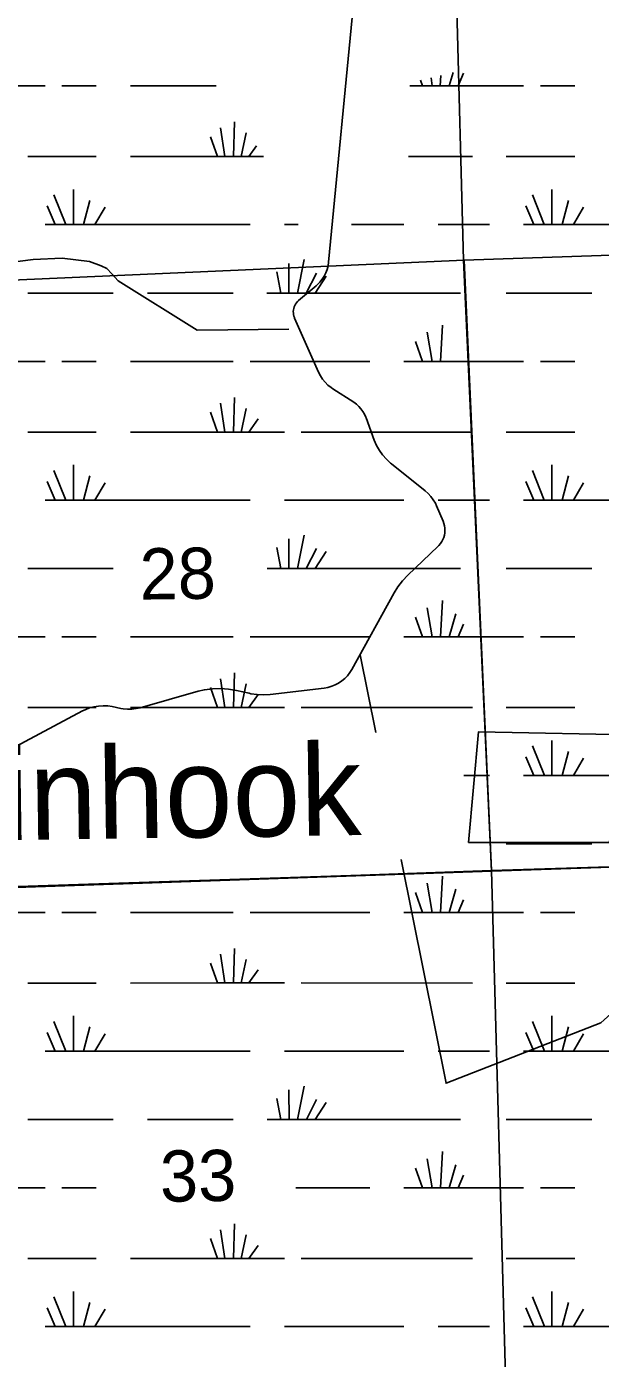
# Model space of a CAD drawing. Extents: x 2480962 to 2688785, y 277103 to 599240.
# Drawn here: x 2591178 to 2596215, y 562676 to 574374 of the extents above; entities that cross this region are included whole.
import ezdxf

# ---------------------------------------------------------------- set-up
doc = ezdxf.new("R2010")
doc.units = 0
for name, color, linetype in [('Level 31', 7, 'Continuous'), ('Level 45', 7, 'Continuous'), ('National Forest', 7, 'Continuous'), ('Section Lines', 7, 'Continuous'), ('Section Numbers', 7, 'Continuous'), ('Swamps', 7, 'Continuous'), ('Uninventoried Roads and Features', 7, 'Continuous')]:
    doc.layers.add(name, color=color, linetype=linetype)

msp = doc.modelspace()

# ---------------------------------------------------------------- linework, layer by layer
at = {"layer": 'Level 31'}
msp.add_lwpolyline([(2595056.456, 567207.382), (2596292.292, 567207.382), (2596615.964, 568149.63), (2595144.73, 568179.075)], close=True, dxfattribs=at)
at = {"layer": 'National Forest'}
msp.add_lwpolyline([(2599782.725, 567107.64), (2589948.507, 566782.869), (2589851.78, 569406.908), (2587111.988, 569404.867)], dxfattribs=at)
at = {"layer": 'Section Lines'}
for p, q in [((2594871.673, 577627.185), (2595014.211, 572321.829)), ((2600241.22, 572497.432), (2595020.252, 572322.097)), ((2589761.914, 572088.582), (2595020.252, 572322.097)), ((2595014.211, 572321.829), (2595259.005, 566956.094)), ((2595258.892, 566960.124), (2595020.252, 572322.097)), ((2600486.435, 567124.295), (2595258.892, 566960.124)), ((2584642.837, 566585.683), (2595258.892, 566960.124)), ((2595258.892, 566960.124), (2595406.317, 561685.114))]:
    msp.add_line(p, q, dxfattribs=at)
at = {"layer": 'Swamps'}
for p, q in [((2600486.435, 567124.295), (2595259.007, 566956.007)), ((2589962.831, 566773.325), (2595260.994, 566956.163))]:
    msp.add_line(p, q, dxfattribs=at)
for points in [[(2594728.443, 573923.152), (2594739.445, 573852.651)], [(2594813.692, 573945.466), (2594809.945, 573852.652)], [(2594921.442, 573971.406), (2594887.945, 573852.653)], [(2595014.192, 573963.969), (2594965.945, 573852.655)], [(2590764.444, 573852.648), (2591339.944, 573852.657)], [(2591488.194, 573852.659), (2591788.944, 573852.664)], [(2592089.445, 573852.669), (2592842.945, 573852.62)], [(2594542.695, 573852.648), (2594654.195, 573852.65)], [(2594635.693, 573904.587), (2594654.195, 573852.65)], [(2594654.195, 573852.65), (2594739.445, 573852.651)], [(2594739.445, 573852.651), (2594809.945, 573852.652)], [(2594809.945, 573852.652), (2594887.945, 573852.653)], [(2594887.945, 573852.653), (2594965.945, 573852.655)], [(2594965.945, 573852.655), (2595541.195, 573852.664)], [(2595689.695, 573852.667), (2595990.195, 573852.672)], [(2592879.953, 573485.239), (2592917.209, 573232.861)], [(2593002.452, 573537.179), (2592995.209, 573232.799)], [(2593106.454, 573440.679), (2593061.959, 573232.8)], [(2592790.955, 573407.299), (2592854.209, 573232.86)], [(2593195.457, 573325.617), (2593128.709, 573232.801)], [(2591187.709, 573232.832), (2591788.959, 573232.842)], [(2592089.459, 573232.847), (2592854.209, 573232.86)], [(2592854.209, 573232.86), (2592917.209, 573232.861)], [(2592917.209, 573232.861), (2592995.209, 573232.799)], [(2592995.209, 573232.799), (2593061.959, 573232.8)], [(2593061.959, 573232.8), (2593128.709, 573232.801)], [(2593128.709, 573232.801), (2593258.709, 573232.803)], [(2594531.71, 573232.824), (2595091.96, 573232.833)], [(2595388.96, 573232.838), (2595990.21, 573232.848)], [(2591417.717, 572895.081), (2591521.724, 572635.265)], [(2591588.466, 572943.334), (2591588.474, 572635.266)], [(2595619.218, 572895.086), (2595722.974, 572635.272)], [(2595789.717, 572943.34), (2595789.724, 572635.273)], [(2591358.47, 572798.578), (2591428.974, 572635.263)], [(2591733.219, 572846.835), (2591677.474, 572635.268)], [(2591866.97, 572787.461), (2591777.724, 572635.269)], [(2595559.72, 572798.584), (2595630.224, 572635.27)], [(2595934.469, 572846.841), (2595878.974, 572635.274)], [(2596068.22, 572787.467), (2595979.224, 572635.276)], [(2591339.724, 572635.262), (2591428.974, 572635.263)], [(2591428.974, 572635.263), (2591521.724, 572635.265)], [(2591521.724, 572635.265), (2591588.474, 572635.266)], [(2591588.474, 572635.266), (2591677.474, 572635.268)], [(2591677.474, 572635.268), (2591777.724, 572635.269)], [(2591777.724, 572635.269), (2593139.974, 572635.291)], [(2593440.474, 572635.296), (2593562.974, 572635.298)], [(2594030.724, 572635.306), (2594490.724, 572635.313)], [(2594791.474, 572635.256), (2595240.474, 572635.264)], [(2595541.224, 572635.269), (2595630.224, 572635.27)], [(2595630.224, 572635.27), (2595722.974, 572635.272)], [(2595722.974, 572635.272), (2595789.724, 572635.273)], [(2595789.724, 572635.273), (2595878.974, 572635.274)], [(2595878.974, 572635.274), (2595979.224, 572635.276)], [(2595979.224, 572635.276), (2597341.224, 572635.298)], [(2593481.232, 572293.854), (2593481.238, 572034.037)], [(2593614.981, 572327.232), (2593555.488, 572034.038)], [(2593373.734, 572219.601), (2593410.738, 572034.036)], [(2593722.484, 572208.482), (2593633.488, 572034.039)], [(2593807.985, 572182.483), (2593711.488, 572034.041)], [(2591187.738, 572034), (2591937.488, 572034.012)], [(2592237.988, 572034.017), (2592991.488, 572034.029)], [(2593288.238, 572034.034), (2593410.738, 572034.036)], [(2593410.738, 572034.036), (2593481.238, 572034.037)], [(2593481.238, 572034.037), (2593555.488, 572034.038)], [(2593555.488, 572034.038), (2593633.488, 572034.039)], [(2593633.488, 572034.039), (2593711.488, 572034.041)], [(2593711.488, 572034.041), (2594988.238, 572033.999)], [(2595388.988, 572034.006), (2596138.739, 572034.018)], [(2594694.997, 571688.864), (2594739.503, 571432.735)], [(2594828.495, 571751.929), (2594810.003, 571432.736)], [(2594590.999, 571607.173), (2594654.253, 571432.734)], [(2590764.502, 571432.733), (2591339.752, 571432.742)], [(2591488.252, 571432.745), (2591789.002, 571432.749)], [(2592089.502, 571432.754), (2592991.503, 571432.769)], [(2593140.003, 571432.771), (2594190.253, 571432.788)], [(2594490.753, 571432.793), (2594654.253, 571432.734)], [(2594654.253, 571432.734), (2594739.503, 571432.735)], [(2594739.503, 571432.735), (2594810.003, 571432.736)], [(2594810.003, 571432.736), (2594888.003, 571432.738)], [(2594888.003, 571432.738), (2594966.003, 571432.739)], [(2594966.003, 571432.739), (2595541.253, 571432.748)], [(2595689.753, 571432.751), (2595990.253, 571432.756)], [(2593002.51, 571117.264), (2592995.267, 570812.947)], [(2592791.013, 570987.383), (2592854.017, 570812.944)], [(2592880.011, 571065.324), (2592917.267, 570812.945)], [(2593106.512, 571020.764), (2593062.017, 570812.948)], [(2593210.515, 570928.014), (2593128.767, 570812.949)], [(2591187.767, 570812.918), (2591789.017, 570812.927)], [(2592089.517, 570812.932), (2592854.017, 570812.944)], [(2592854.017, 570812.944), (2592917.267, 570812.945)], [(2592917.267, 570812.945), (2592995.267, 570812.947)], [(2592995.267, 570812.947), (2593062.017, 570812.948)], [(2593062.017, 570812.948), (2593128.767, 570812.949)], [(2593128.767, 570812.949), (2593440.517, 570812.954)], [(2593589.017, 570812.956), (2595092.018, 570812.918)], [(2595389.018, 570812.922), (2595990.268, 570812.932)], [(2591588.524, 570523.481), (2591588.531, 570215.414)], [(2595789.775, 570523.424), (2595789.782, 570215.419)], [(2591417.775, 570475.228), (2591521.781, 570215.413)], [(2591733.276, 570426.982), (2591677.531, 570215.416)], [(2595619.026, 570475.233), (2595723.032, 570215.418)], [(2595934.527, 570426.925), (2595879.032, 570215.42)], [(2591358.527, 570378.725), (2591429.031, 570215.412)], [(2591866.778, 570367.546), (2591777.781, 570215.417)], [(2595559.778, 570378.731), (2595630.282, 570215.416)], [(2596068.279, 570367.551), (2595979.032, 570215.422)], [(2591339.781, 570215.41), (2591429.031, 570215.412)], [(2591429.031, 570215.412), (2591521.781, 570215.413)], [(2591521.781, 570215.413), (2591588.531, 570215.414)], [(2591588.531, 570215.414), (2591677.531, 570215.416)], [(2591677.531, 570215.416), (2591777.781, 570215.417)], [(2591777.781, 570215.417), (2593139.782, 570215.376)], [(2593440.532, 570215.381), (2594490.782, 570215.398)], [(2594791.532, 570215.403), (2595240.532, 570215.41)], [(2595541.282, 570215.415), (2595630.282, 570215.416)], [(2595630.282, 570215.416), (2595723.032, 570215.418)], [(2595723.032, 570215.418), (2595789.782, 570215.419)], [(2595789.782, 570215.419), (2595879.032, 570215.42)], [(2595879.032, 570215.42), (2595979.032, 570215.422)], [(2595979.032, 570215.422), (2597341.283, 570215.382)], [(2593481.29, 569873.939), (2593481.296, 569614.122)], [(2593615.039, 569907.317), (2593555.546, 569614.123)], [(2593373.792, 569799.686), (2593410.796, 569614.12)], [(2593722.542, 569788.566), (2593633.546, 569614.124)], [(2593808.043, 569762.567), (2593711.546, 569614.125)], [(2591187.796, 569614.148), (2591937.296, 569614.16)], [(2593288.296, 569614.118), (2593410.796, 569614.12)], [(2593410.796, 569614.12), (2593481.296, 569614.122)], [(2593481.296, 569614.122), (2593555.546, 569614.123)], [(2593555.546, 569614.123), (2593633.546, 569614.124)], [(2593633.546, 569614.124), (2593711.546, 569614.125)], [(2593711.546, 569614.125), (2594988.297, 569614.146)], [(2595389.047, 569614.152), (2596138.797, 569614.164)], [(2594695.055, 569268.948), (2594739.561, 569012.882)], [(2594828.553, 569332.076), (2594810.061, 569012.883)], [(2594591.057, 569187.32), (2594654.061, 569012.88)], [(2594947.306, 569217.013), (2594888.061, 569012.884)], [(2595014.058, 569124.201), (2594965.811, 569012.885)], [(2590764.56, 569012.881), (2591339.81, 569012.89)], [(2591488.31, 569012.893), (2591789.06, 569012.898)], [(2592089.56, 569012.902), (2592991.56, 569012.854)], [(2593139.81, 569012.856), (2594190.311, 569012.873)], [(2594490.811, 569012.878), (2594654.061, 569012.88)], [(2594654.061, 569012.88), (2594739.561, 569012.882)], [(2594739.561, 569012.882), (2594810.061, 569012.883)], [(2594810.061, 569012.883), (2594888.061, 569012.884)], [(2594888.061, 569012.884), (2594965.811, 569012.885)], [(2594965.811, 569012.885), (2595541.311, 569012.894)], [(2595689.561, 569012.897), (2595990.311, 569012.901)], [(2592880.069, 568645.471), (2592917.325, 568393.092)], [(2593002.568, 568697.412), (2592995.075, 568393.031)], [(2592791.071, 568567.531), (2592854.075, 568393.091)], [(2593106.57, 568600.912), (2593062.075, 568393.032)], [(2593210.323, 568508.099), (2593128.825, 568393.034)], [(2591187.825, 568393.065), (2591789.075, 568393.074)], [(2592089.575, 568393.079), (2592854.075, 568393.091)], [(2592854.075, 568393.091), (2592917.325, 568393.092)], [(2592917.325, 568393.092), (2592995.075, 568393.031)], [(2592995.075, 568393.031), (2593062.075, 568393.032)], [(2593062.075, 568393.032), (2593128.825, 568393.034)], [(2593128.825, 568393.034), (2593440.575, 568393.038)], [(2593589.075, 568393.041), (2595092.076, 568393.065)], [(2595389.076, 568393.069), (2595990.326, 568393.079)], [(2595789.833, 568103.571), (2595789.84, 567795.503)], [(2595559.836, 567958.815), (2595630.34, 567795.5)], [(2595619.084, 568055.317), (2595723.09, 567795.502)], [(2595934.585, 568007.071), (2595878.84, 567795.504)], [(2596068.337, 567947.698), (2595979.091, 567795.506)], [(2595017.06, 567795.49), (2595240.59, 567795.494)], [(2595541.09, 567795.499), (2595630.34, 567795.5)], [(2595630.34, 567795.5), (2595723.09, 567795.502)], [(2595723.09, 567795.502), (2595789.84, 567795.503)], [(2595789.84, 567795.503), (2595878.84, 567795.504)], [(2595878.84, 567795.504), (2595979.091, 567795.506)], [(2595979.091, 567795.506), (2597341.341, 567795.527)], [(2595389.105, 567194.236), (2596138.855, 567194.248)], [(2594828.611, 566912.161), (2594810.119, 566592.967)], [(2594695.113, 566849.094), (2594739.619, 566592.966)], [(2594947.364, 566797.097), (2594888.119, 566592.968)], [(2594591.115, 566767.404), (2594654.119, 566592.964)], [(2595014.116, 566704.347), (2594965.869, 566592.969)], [(2590764.618, 566592.966), (2591339.868, 566592.975)], [(2591488.368, 566592.978), (2591788.868, 566592.983)], [(2592089.618, 566592.987), (2592991.368, 566593.001)], [(2593139.868, 566593.004), (2594190.369, 566593.02)], [(2594490.869, 566593.025), (2594654.119, 566592.964)], [(2594654.119, 566592.964), (2594739.619, 566592.966)], [(2594739.619, 566592.966), (2594810.119, 566592.967)], [(2594810.119, 566592.967), (2594888.119, 566592.968)], [(2594888.119, 566592.968), (2594965.869, 566592.969)], [(2594965.869, 566592.969), (2595541.119, 566592.978)], [(2595689.619, 566592.981), (2595990.369, 566592.985)], [(2592880.127, 566225.556), (2592917.133, 565973.177)], [(2593002.626, 566277.496), (2592995.133, 565973.178)], [(2592791.129, 566147.616), (2592854.133, 565973.176)], [(2593106.628, 566180.996), (2593061.883, 565973.179)], [(2593210.381, 566088.246), (2593128.883, 565973.18)], [(2591187.633, 565973.15), (2591788.883, 565973.159)], [(2592089.633, 565973.164), (2592854.133, 565973.176)], [(2592854.133, 565973.176), (2592917.133, 565973.177)], [(2592917.133, 565973.177), (2592995.133, 565973.178)], [(2592995.133, 565973.178), (2593061.883, 565973.179)], [(2593061.883, 565973.179), (2593128.883, 565973.18)], [(2593128.883, 565973.18), (2593440.633, 565973.185)], [(2593589.133, 565973.187), (2595092.134, 565973.149)], [(2595389.134, 565973.153), (2595990.384, 565973.163)], [(2591417.891, 565635.461), (2591521.647, 565375.645)], [(2591588.64, 565683.714), (2591588.647, 565375.646)], [(2595619.142, 565635.463), (2595723.149, 565375.648)], [(2595789.891, 565683.655), (2595789.899, 565375.65)], [(2591358.393, 565538.958), (2591428.897, 565375.644)], [(2591733.392, 565587.215), (2591677.647, 565375.648)], [(2591866.893, 565527.778), (2591777.897, 565375.649)], [(2595559.895, 565538.961), (2595630.399, 565375.647)], [(2595934.644, 565587.155), (2595878.899, 565375.651)], [(2596068.145, 565527.781), (2595979.149, 565375.652)], [(2591339.897, 565375.642), (2591428.897, 565375.644)], [(2591428.897, 565375.644), (2591521.647, 565375.645)], [(2591521.647, 565375.645), (2591588.647, 565375.646)], [(2591588.647, 565375.646), (2591677.647, 565375.648)], [(2591677.647, 565375.648), (2591777.897, 565375.649)], [(2591777.897, 565375.649), (2593139.898, 565375.608)], [(2593440.648, 565375.613), (2594490.898, 565375.629)], [(2594791.398, 565375.634), (2595240.648, 565375.641)], [(2595541.149, 565375.646), (2595630.399, 565375.647)], [(2595630.399, 565375.647), (2595723.149, 565375.648)], [(2595723.149, 565375.648), (2595789.899, 565375.65)], [(2595789.899, 565375.65), (2595878.899, 565375.651)], [(2595878.899, 565375.651), (2595979.149, 565375.652)], [(2595979.149, 565375.652), (2597341.149, 565375.611)], [(2593481.406, 565034.17), (2593481.412, 564774.354)], [(2593614.905, 565067.548), (2593555.662, 564774.355)], [(2593373.658, 564959.917), (2593410.912, 564774.353)], [(2593722.658, 564948.797), (2593633.662, 564774.356)], [(2593807.909, 564922.798), (2593711.412, 564774.357)], [(2591187.661, 564774.38), (2591937.411, 564774.392)], [(2592238.162, 564774.396), (2592991.412, 564774.346)], [(2593288.412, 564774.351), (2593410.912, 564774.353)], [(2593410.912, 564774.353), (2593481.412, 564774.354)], [(2593481.412, 564774.354), (2593555.662, 564774.355)], [(2593555.662, 564774.355), (2593633.662, 564774.356)], [(2593633.662, 564774.356), (2593711.412, 564774.357)], [(2593711.412, 564774.357), (2594988.163, 564774.377)], [(2595389.163, 564774.383), (2596138.663, 564774.395)], [(2594828.669, 564492.307), (2594810.177, 564173.114)], [(2594591.173, 564347.551), (2594654.177, 564173.112)], [(2594694.921, 564429.179), (2594739.677, 564173.113)], [(2594947.422, 564377.245), (2594887.927, 564173.115)], [(2595014.175, 564284.431), (2594965.927, 564173.116)], [(2590764.675, 564173.114), (2591339.926, 564173.123)], [(2591488.426, 564173.125), (2591788.926, 564173.13)], [(2593540.224, 564173.094), (2594190.177, 564173.105)], [(2594490.927, 564173.109), (2594654.177, 564173.112)], [(2594654.177, 564173.112), (2594739.677, 564173.113)], [(2594739.677, 564173.113), (2594810.177, 564173.114)], [(2594810.177, 564173.114), (2594887.927, 564173.115)], [(2594887.927, 564173.115), (2594965.927, 564173.116)], [(2594965.927, 564173.116), (2595541.177, 564173.125)], [(2595689.678, 564173.128), (2595990.428, 564173.132)], [(2593002.684, 563857.643), (2592995.191, 563553.326)], [(2592880.185, 563805.703), (2592917.191, 563553.325)], [(2593106.436, 563761.143), (2593061.941, 563553.264)], [(2592791.187, 563727.763), (2592854.191, 563553.324)], [(2593210.439, 563668.331), (2593128.941, 563553.265)], [(2591187.69, 563553.298), (2591788.941, 563553.307)], [(2592089.691, 563553.312), (2592854.191, 563553.324)], [(2592854.191, 563553.324), (2592917.191, 563553.325)], [(2592917.191, 563553.325), (2592995.191, 563553.326)], [(2592995.191, 563553.326), (2593061.941, 563553.264)], [(2593061.941, 563553.264), (2593128.941, 563553.265)], [(2593128.941, 563553.265), (2593440.691, 563553.27)], [(2593588.941, 563553.272), (2595092.192, 563553.295)], [(2595389.192, 563553.299), (2595990.443, 563553.309)], [(2591588.697, 563263.799), (2591588.455, 562955.731)], [(2595789.949, 563263.801), (2595789.957, 562955.733)], [(2591417.948, 563215.546), (2591521.705, 562955.73)], [(2591733.2, 563167.3), (2591677.705, 562955.733)], [(2595619.201, 563215.547), (2595723.207, 562955.732)], [(2595934.702, 563167.301), (2595878.957, 562955.735)], [(2591358.451, 563119.044), (2591428.955, 562955.729)], [(2591866.951, 563107.926), (2591777.955, 562955.734)], [(2595559.703, 563119.045), (2595630.207, 562955.731)], [(2596068.203, 563107.927), (2595979.207, 562955.736)], [(2591339.955, 562955.728), (2591428.955, 562955.729)], [(2591428.955, 562955.729), (2591521.705, 562955.73)], [(2591521.705, 562955.73), (2591588.455, 562955.731)], [(2591588.455, 562955.731), (2591677.705, 562955.733)], [(2591677.705, 562955.733), (2591777.955, 562955.734)], [(2591777.955, 562955.734), (2593139.956, 562955.755)], [(2593440.706, 562955.76), (2594490.956, 562955.776)], [(2594791.456, 562955.718), (2595240.707, 562955.725)], [(2595541.207, 562955.73), (2595630.207, 562955.731)], [(2595630.207, 562955.731), (2595723.207, 562955.732)], [(2595723.207, 562955.732), (2595789.957, 562955.733)], [(2595789.957, 562955.733), (2595878.957, 562955.735)], [(2595878.957, 562955.735), (2595979.207, 562955.736)], [(2595979.207, 562955.736), (2597341.208, 562955.757)]]:
    msp.add_lwpolyline(points, dxfattribs=at)
at = {"layer": 'Uninventoried Roads and Features'}
for p, q in [((2594064.668, 574739.961), (2593829.188, 572306.237)), ((2593718.925, 572096.54), (2593565.915, 571967.904)), ((2593530.445, 571814.581), (2593740.837, 571339.691)), ((2593867.362, 571191.702), (2594049.227, 571074.338)), ((2594158.334, 570938.05), (2594230.562, 570741.677)), ((2594380.622, 570533.443), (2594676.617, 570296.821)), ((2594777.12, 570164.393), (2594834.41, 570029.626)), ((2594788.933, 569808.654), (2594525.425, 569556.744)), ((2594405.091, 569400.596), (2594033.11, 568728.132)), ((2592683.182, 568535.249), (2592175.739, 568391.696)), ((2593130.437, 568517.668), (2593019.349, 568543.371)), ((2593788.754, 568563.831), (2593315.636, 568507.563)), ((2591668.008, 568362.844), (2591039.854, 568027.392)), ((2592003.605, 568385.489), (2591930.001, 568400.686))]:
    msp.add_line(p, q, dxfattribs=at)
for points in [[(2586907.291, 573605.536), (2587729.728, 573762.212), (2587807.101, 573754.923), (2588590.969, 573297.715), (2588724.945, 573268.97), (2588830.914, 573272.222), (2589546.623, 573327.049), (2589637.361, 573324.036), (2589718.176, 573268.533), (2589779.3, 573225.954), (2590556.098, 572380.034), (2590635.351, 572312.885), (2590766.125, 572324.631), (2590842.784, 572278.663), (2591234.622, 572329.347), (2591488.888, 572339.085), (2591730.88, 572309.79), (2591832.344, 572272.315), (2591881.301, 572248.691), (2591927.072, 572203.708), (2591981.095, 572141.584), (2592675.547, 571706.757), (2593481.341, 571717.962)], [(2593829.188, 572306.237), (2593824.324, 572273.797), (2593816.096, 572242.043), (2593804.595, 572211.322), (2593789.945, 572181.973), (2593772.307, 572154.316), (2593751.875, 572128.654), (2593728.873, 572105.268), (2593718.925, 572096.54)], [(2593565.915, 571967.904), (2593555.896, 571958.544), (2593546.91, 571948.188), (2593539.057, 571936.949), (2593532.421, 571924.951), (2593527.076, 571912.326), (2593523.079, 571899.21), (2593520.476, 571885.749), (2593519.294, 571872.089), (2593519.546, 571858.381), (2593521.23, 571844.773), (2593524.326, 571831.417), (2593528.802, 571818.457), (2593530.445, 571814.581)], [(2593740.837, 571339.691), (2593756.939, 571307.945), (2593776.27, 571278.056), (2593798.62, 571250.352), (2593823.744, 571225.136), (2593851.365, 571202.685), (2593867.362, 571191.702)], [(2594049.227, 571074.338), (2594072.59, 571057.466), (2594094.061, 571038.245), (2594113.405, 571016.885), (2594130.41, 570993.62), (2594144.891, 570968.704), (2594156.687, 570942.412), (2594158.334, 570938.05)], [(2594230.562, 570741.677), (2594250.256, 570695.715), (2594274.647, 570652.063), (2594303.467, 570611.199), (2594336.4, 570573.572), (2594373.086, 570539.594), (2594380.622, 570533.443)], [(2594676.617, 570296.821), (2594703.188, 570273.198), (2594727.144, 570246.926), (2594748.223, 570218.295), (2594766.194, 570187.617), (2594777.12, 570164.393)], [(2594834.41, 570029.626), (2594841.521, 570010.121), (2594846.554, 569989.979), (2594849.455, 569969.42), (2594850.19, 569948.672), (2594848.753, 569927.961), (2594845.159, 569907.512), (2594839.447, 569887.552), (2594831.68, 569868.298), (2594821.943, 569849.962), (2594810.343, 569832.743), (2594797.007, 569816.832), (2594788.933, 569808.654)], [(2594525.425, 569556.744), (2594478.493, 569506.923), (2594437.026, 569452.468), (2594405.091, 569400.596)], [(2594107.436, 568855.358), (2594243.901, 568173.119)], [(2594033.11, 568728.132), (2594015.228, 568699.461), (2593994.449, 568672.816), (2593970.997, 568648.488), (2593945.131, 568626.745), (2593917.134, 568607.826), (2593887.313, 568591.936), (2593855.994, 568579.251), (2593823.521, 568569.908), (2593790.249, 568564.013), (2593788.754, 568563.831)], [(2593019.349, 568543.371), (2592949.719, 568555.683), (2592879.183, 568560.65), (2592808.515, 568558.216), (2592738.489, 568548.409), (2592683.182, 568535.249)], [(2591930.001, 568400.686), (2591889.734, 568406.823), (2591849.045, 568408.716), (2591808.382, 568406.348), (2591768.189, 568399.741), (2591728.906, 568388.969), (2591690.965, 568374.15), (2591668.008, 568362.844)], [(2593315.636, 568507.563), (2593259.327, 568503.841), (2593202.938, 568506.026), (2593147.085, 568514.092), (2593130.437, 568517.668)], [(2592175.739, 568391.696), (2592138.702, 568383.285), (2592100.99, 568378.79), (2592063.014, 568378.263), (2592025.191, 568381.708), (2592003.605, 568385.489)], [(2594467.09, 567057.325), (2594860.189, 565092.085), (2596220.516, 565622.841), (2596424.947, 565806.936), (2596555.995, 565932.725), (2596707.417, 565962.5), (2596855.304, 565920.651), (2597008.06, 565907.945), (2597101.621, 565937.876), (2597185.41, 566033.223), (2597233.655, 566216.388), (2597308.874, 566400.382), (2597402.95, 566536.633), (2597547.636, 566535.276), (2597687.24, 566634.269), (2597919.737, 566784.434), (2598020.457, 566831.98), (2598111.923, 566805.795), (2598205.332, 566717.822), (2598409.351, 566608.122)]]:
    msp.add_lwpolyline(points, dxfattribs=at)

# ---------------------------------------------------------------- texts
at = {"layer": 'Level 45'}
msp.add_text('Pinhook', height=800, rotation=0.8220889, dxfattribs=at).set_placement((2590254.547, 567217.511))
at = {"layer": 'Section Numbers'}
for s, rotation, p in [('28', 0.8221056, (2592172.653, 569340.463)), ('33', 0.8220722, (2592351.489, 564050.683))]:
    msp.add_text(s, height=450, rotation=rotation, dxfattribs=at).set_placement(p)

doc.saveas('drawing.dxf')
